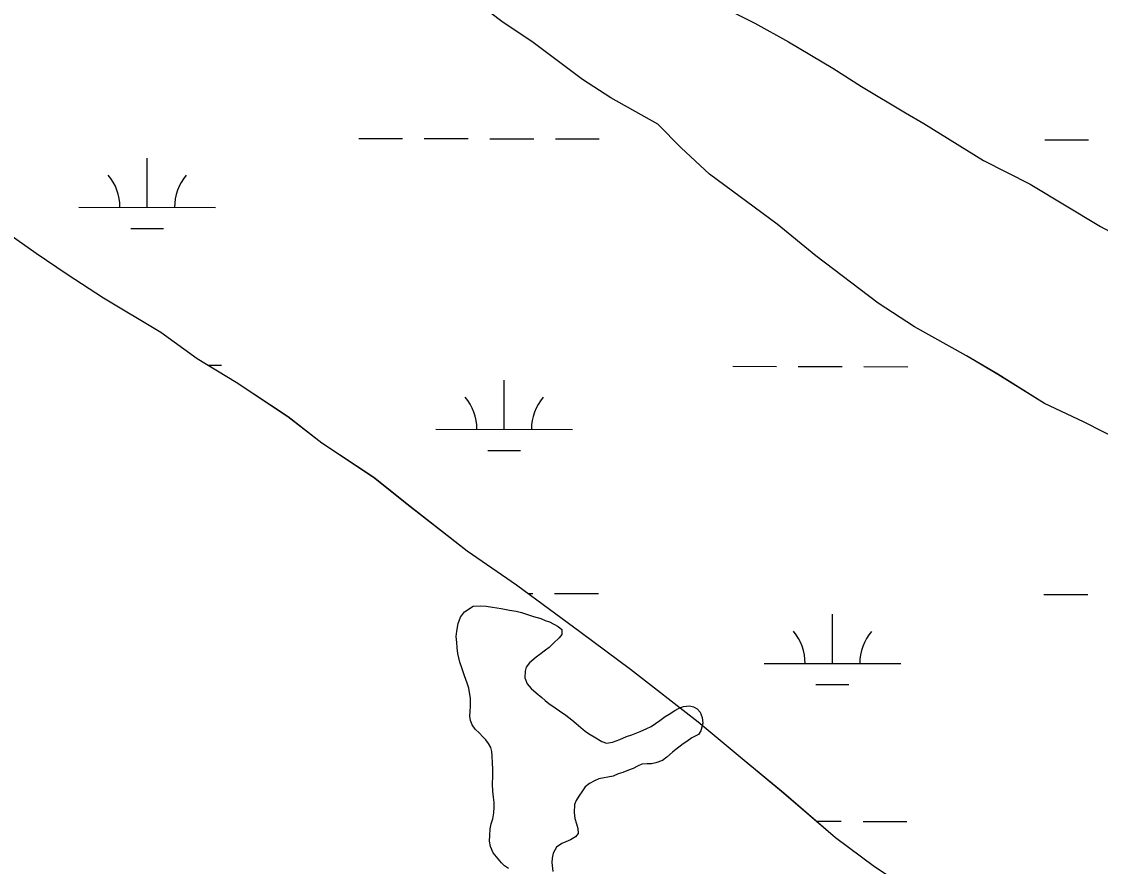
# Model space of a CAD drawing. Extents: x 3187622 to 3225504, y 800805 to 826213.
# Drawn here: x 3215775 to 3216564, y 819362 to 819980 of the extents above; entities that cross this region are included whole.
import ezdxf

# ---------------------------------------------------------------- set-up
doc = ezdxf.new("R2010")
doc.units = 0
for name, color, linetype in [('V-SITE-VEGE', 7, 'Continuous'), ('V-TOPO-SHOR', 7, 'Continuous'), ('V-WETL-SWMP', 7, 'Continuous')]:
    doc.layers.add(name, color=color, linetype=linetype)

msp = doc.modelspace()

# ---------------------------------------------------------------- linework, layer by layer
at = {"layer": 'V-SITE-VEGE'}
for p, q in [((3216126.56, 819979.69), (3216096.19, 820002.79)), ((3216265.98, 820001.66), (3216311.61, 819978.46)), ((3216149.36, 819964.28), (3216126.56, 819979.69)), ((3216311.61, 819978.46), (3216336.33, 819964.94)), ((3216185.43, 819937.33), (3216149.36, 819964.28)), ((3216336.33, 819964.94), (3216368.63, 819945.65)), ((3216368.63, 819945.65), (3216389.53, 819932.16)), ((3216206.32, 819923.84), (3216185.43, 819937.33)), ((3216389.53, 819932.16), (3216421.83, 819912.86)), ((3216240.53, 819904.53), (3216206.32, 819923.84)), ((3216421.83, 819912.86), (3216435.14, 819905.14)), ((3216257.59, 819887.25), (3216240.53, 819904.53)), ((3216435.14, 819905.14), (3216478.84, 819878.15)), ((3216278.45, 819868.03), (3216257.59, 819887.25)), ((3216478.84, 819878.15), (3216513.06, 819860.75)), ((3216327.81, 819831.45), (3216278.45, 819868.03)), ((3216513.06, 819860.75), (3216564.37, 819829.88)), ((3215747.87, 819837.22), (3215785.84, 819810.25)), ((3216356.27, 819808.37), (3216327.81, 819831.45)), ((3216564.37, 819829.88), (3216600.49, 819810.56)), ((3215785.84, 819810.25), (3215808.64, 819794.84)), ((3216401.83, 819773.73), (3216356.27, 819808.37)), ((3215808.64, 819794.84), (3215835.23, 819777.49)), ((3215835.23, 819777.49), (3215877.03, 819752.41)), ((3216428.42, 819756.38), (3216401.83, 819773.73)), ((3216466.44, 819735.14), (3216428.42, 819756.38)), ((3215877.03, 819752.41), (3215903.62, 819733.16)), ((3215903.62, 819733.16), (3215932.12, 819715.8)), ((3216489.24, 819721.63), (3216466.44, 819735.14)), ((3215932.12, 819715.8), (3215970.11, 819690.74)), ((3216523.44, 819700.42), (3216489.24, 819721.63)), ((3216551.97, 819686.88), (3216523.44, 819700.42)), ((3215970.11, 819690.74), (3215994.78, 819671.5)), ((3216582.39, 819671.41), (3216551.97, 819686.88)), ((3215994.78, 819671.5), (3216032.77, 819646.45)), ((3216032.77, 819646.45), (3216059.34, 819625.29)), ((3216059.34, 819625.29), (3216101.1, 819592.57)), ((3216101.1, 819592.57), (3216137.18, 819567.53)), ((3216137.18, 819567.53), (3216184.65, 819532.88)), ((3216184.65, 819532.88), (3216220.71, 819505.93)), ((3216220.71, 819505.93), (3216270.06, 819467.44)), ((3216270.06, 819467.44), (3216302.32, 819440.52)), ((3216302.32, 819440.52), (3216332.67, 819415.51)), ((3216332.67, 819415.51), (3216370.61, 819382.83)), ((3216370.61, 819382.83), (3216399.09, 819361.65))]:
    msp.add_line(p, q, dxfattribs=at)
at = {"layer": 'V-TOPO-SHOR'}
for points in [[(3216131.32, 819360.16), (3216128.56, 819362.13), (3216126.2, 819364.29), (3216120.29, 819371.56), (3216118.12, 819376.28), (3216117.53, 819380.22), (3216117.72, 819384.35), (3216118.11, 819389.07), (3216118.7, 819392.81), (3216119.88, 819396.55), (3216120.66, 819400.88), (3216120.85, 819405.01), (3216120.85, 819408.35), (3216120.45, 819412.29), (3216120.06, 819416.81), (3216119.66, 819421.73), (3216120.05, 819427.63), (3216119.84, 819433.14), (3216119.64, 819437.08), (3216119.44, 819442.58), (3216119.24, 819445.73), (3216118.45, 819448.68), (3216116.88, 819451.63), (3216114.91, 819454.19), (3216112.35, 819456.74), (3216110.18, 819459.1), (3216107.03, 819462.05), (3216104.87, 819465.2), (3216103.68, 819468.34), (3216103.09, 819471.69), (3216103.48, 819475.23), (3216103.67, 819478.57), (3216103.67, 819484.67), (3216102.88, 819489), (3216102.28, 819491.95), (3216101.1, 819495.69), (3216099.33, 819501.19), (3216097.15, 819506.9), (3216095.78, 819511.03), (3216094.98, 819514.18), (3216094.39, 819517.52), (3216093.8, 819521.45), (3216093.6, 819525.39), (3216093.2, 819529.91), (3216093.59, 819533.65), (3216094.57, 819539.36), (3216096.34, 819543.88), (3216099.28, 819547.82), (3216105.58, 819551.96), (3216111.08, 819552.36), (3216115.02, 819552.16), (3216119.74, 819551.38), (3216126.04, 819550.4), (3216132.14, 819549.23), (3216137.06, 819548.45), (3216140.8, 819547.46), (3216145.91, 819545.7), (3216149.65, 819544.52), (3216154.96, 819542.95), (3216158.31, 819541.58), (3216161.46, 819540.6), (3216167.76, 819537.26), (3216170.51, 819535.09), (3216170.52, 819531.36), (3216168.55, 819528.99), (3216164.23, 819524.86), (3216161.08, 819521.91), (3216158.53, 819519.94), (3216154.2, 819516.79), (3216151.65, 819514.82)], [(3216151.65, 819514.82), (3216146.73, 819510.48), (3216144.37, 819507.33), (3216143.59, 819504.38), (3216143.4, 819499.66), (3216144.97, 819495.33), (3216147.93, 819491.79), (3216151.67, 819488.65), (3216155.8, 819485.11), (3216158.17, 819482.95), (3216160.92, 819480.79), (3216165.45, 819477.65), (3216168.79, 819475.48), (3216173.32, 819472.34), (3216177.66, 819469), (3216180.81, 819466.24), (3216185.92, 819461.92), (3216188.48, 819459.96), (3216191.04, 819458.19), (3216193.99, 819456.42), (3216199.7, 819453.08), (3216203.05, 819451.9), (3216207.57, 819452.5), (3216212.88, 819454.47), (3216217.8, 819456.64), (3216221.54, 819457.82), (3216227.83, 819460.38), (3216232.55, 819462.56), (3216235.7, 819463.93), (3216239.04, 819466.3), (3216241.99, 819468.46), (3216245.92, 819471.22), (3216248.87, 819473), (3216253, 819475.75), (3216256.14, 819477.53), (3216259.49, 819478.71), (3216263.82, 819479.11), (3216266.77, 819478.32), (3216269.52, 819476.95), (3216271.49, 819474.59), (3216273.07, 819470.66), (3216273.47, 819466.52), (3216272.09, 819460.82), (3216270.33, 819458.26), (3216265.61, 819455.7), (3216261.87, 819453.14), (3216259.12, 819451.36), (3216253.81, 819447.23), (3216251.45, 819445.26), (3216247.13, 819441.52), (3216243.98, 819439.15), (3216239.06, 819437.38), (3216236.11, 819436.79), (3216232.77, 819436.78), (3216228.83, 819436.38), (3216225.88, 819435.01), (3216222.54, 819433.23), (3216219.2, 819432.05), (3216215.07, 819430.27), (3216211.72, 819429.48), (3216207.99, 819427.71), (3216197.37, 819425.73)], [(3216197.37, 819425.73), (3216194.22, 819424.35), (3216190.68, 819422.38), (3216187.53, 819419.82), (3216184.98, 819416.28), (3216182.82, 819412.93), (3216180.85, 819409.98), (3216179.67, 819407.03), (3216179.48, 819401.12), (3216179.88, 819396.8), (3216181.06, 819392.86), (3216182.05, 819389.32), (3216182.25, 819385.78), (3216180.29, 819383.22), (3216176.75, 819381.06), (3216173.4, 819379.68), (3216170.45, 819378.49), (3216166.52, 819375.73), (3216163.97, 819371.41), (3216163.38, 819367.67), (3216163.19, 819364.52), (3216163.78, 819357.83)]]:
    msp.add_lwpolyline(points, dxfattribs=at)
at = {"layer": 'V-WETL-SWMP'}
for p, q in [((3216265.99, 820001.66), (3216311.62, 819978.47)), ((3216149.36, 819964.28), (3216126.57, 819979.7)), ((3216311.62, 819978.47), (3216336.33, 819964.95)), ((3216185.43, 819937.33), (3216149.36, 819964.28)), ((3216336.33, 819964.95), (3216368.64, 819945.65)), ((3216368.64, 819945.65), (3216389.53, 819932.16)), ((3216206.33, 819923.84), (3216185.43, 819937.33)), ((3216389.53, 819932.16), (3216421.84, 819912.87)), ((3216240.54, 819904.53), (3216206.33, 819923.84)), ((3216421.84, 819912.87), (3216435.14, 819905.15)), ((3216257.59, 819887.25), (3216240.54, 819904.53)), ((3216435.14, 819905.15), (3216478.84, 819878.15)), ((3216021.82, 819894.23), (3216053.82, 819894.16)), ((3216069.82, 819894.13), (3216101.82, 819894.06)), ((3216117.82, 819894.03), (3216149.82, 819893.97)), ((3216165.82, 819893.93), (3216197.82, 819893.87)), ((3216523.73, 819893.2), (3216555.73, 819893.14)), ((3216278.45, 819868.03), (3216257.59, 819887.25)), ((3215867.13, 819843.8), (3215867.2, 819879.8)), ((3216478.84, 819878.15), (3216513.07, 819860.75)), ((3216327.81, 819831.46), (3216278.45, 819868.03)), ((3216513.07, 819860.75), (3216564.37, 819829.88)), ((3215817.13, 819843.9), (3215917.13, 819843.7)), ((3215747.88, 819837.22), (3215785.85, 819810.26)), ((3215855.09, 819828.39), (3215879.09, 819828.34)), ((3216356.28, 819808.37), (3216327.81, 819831.46)), ((3215785.85, 819810.26), (3215808.64, 819794.84)), ((3216401.83, 819773.73), (3216356.28, 819808.37)), ((3215808.64, 819794.84), (3215835.24, 819777.5)), ((3215835.24, 819777.5), (3215877.04, 819752.42)), ((3216428.43, 819756.38), (3216401.83, 819773.73)), ((3216466.44, 819735.14), (3216428.43, 819756.38)), ((3215877.04, 819752.42), (3215903.63, 819733.16)), ((3215903.63, 819733.16), (3215932.13, 819715.8)), ((3216489.25, 819721.64), (3216466.44, 819735.14)), ((3215911.64, 819728.28), (3215921.48, 819728.26)), ((3216295.39, 819727.5), (3216327.39, 819727.43)), ((3216343.39, 819727.4), (3216375.39, 819727.33)), ((3216391.39, 819727.3), (3216423.39, 819727.23)), ((3215932.13, 819715.8), (3215970.12, 819690.75)), ((3216128.23, 819681.41), (3216128.31, 819717.41)), ((3216523.45, 819700.42), (3216489.25, 819721.64)), ((3216551.97, 819686.88), (3216523.45, 819700.42)), ((3215970.12, 819690.75), (3215994.79, 819671.5)), ((3216582.4, 819671.41), (3216551.97, 819686.88)), ((3216078.23, 819681.51), (3216178.23, 819681.3)), ((3215994.79, 819671.5), (3216032.78, 819646.45)), ((3216116.2, 819666), (3216140.2, 819665.95)), ((3216032.78, 819646.45), (3216059.35, 819625.29)), ((3216059.35, 819625.29), (3216101.11, 819592.58)), ((3216101.11, 819592.58), (3216137.19, 819567.54)), ((3216137.19, 819567.54), (3216184.65, 819532.88)), ((3216145.73, 819561.3), (3216149.14, 819561.29)), ((3216165.14, 819561.26), (3216197.14, 819561.19)), ((3216523.05, 819560.53), (3216555.05, 819560.46)), ((3216368.36, 819510.1), (3216368.43, 819546.1)), ((3216184.65, 819532.88), (3216220.72, 819505.93)), ((3216318.36, 819510.2), (3216418.36, 819510)), ((3216220.72, 819505.93), (3216270.07, 819467.45)), ((3216356.32, 819494.7), (3216380.32, 819494.65)), ((3216270.07, 819467.45), (3216302.32, 819440.52)), ((3216302.32, 819440.52), (3216332.68, 819415.52)), ((3216332.68, 819415.52), (3216370.62, 819382.83)), ((3216356.85, 819394.69), (3216374.71, 819394.66)), ((3216390.71, 819394.63), (3216422.71, 819394.56)), ((3216370.62, 819382.83), (3216399.1, 819361.66)), ((3216399.1, 819361.66), (3216437.09, 819336.6))]:
    msp.add_line(p, q, dxfattribs=at)
for centre, start, end in [((3215811.88, 819844.39), 359.11148, 40.65514), ((3215922.37, 819844.16), 139.11148, 180.65514), ((3216072.99, 819681.99), 359.11148, 40.65514), ((3216183.48, 819681.77), 139.11148, 180.65514), ((3216313.11, 819510.69), 359.11148, 40.65514), ((3216423.6, 819510.47), 139.11148, 180.65514)]:
    msp.add_arc(centre, 35.25, start, end, dxfattribs=at)

doc.saveas('drawing.dxf')
